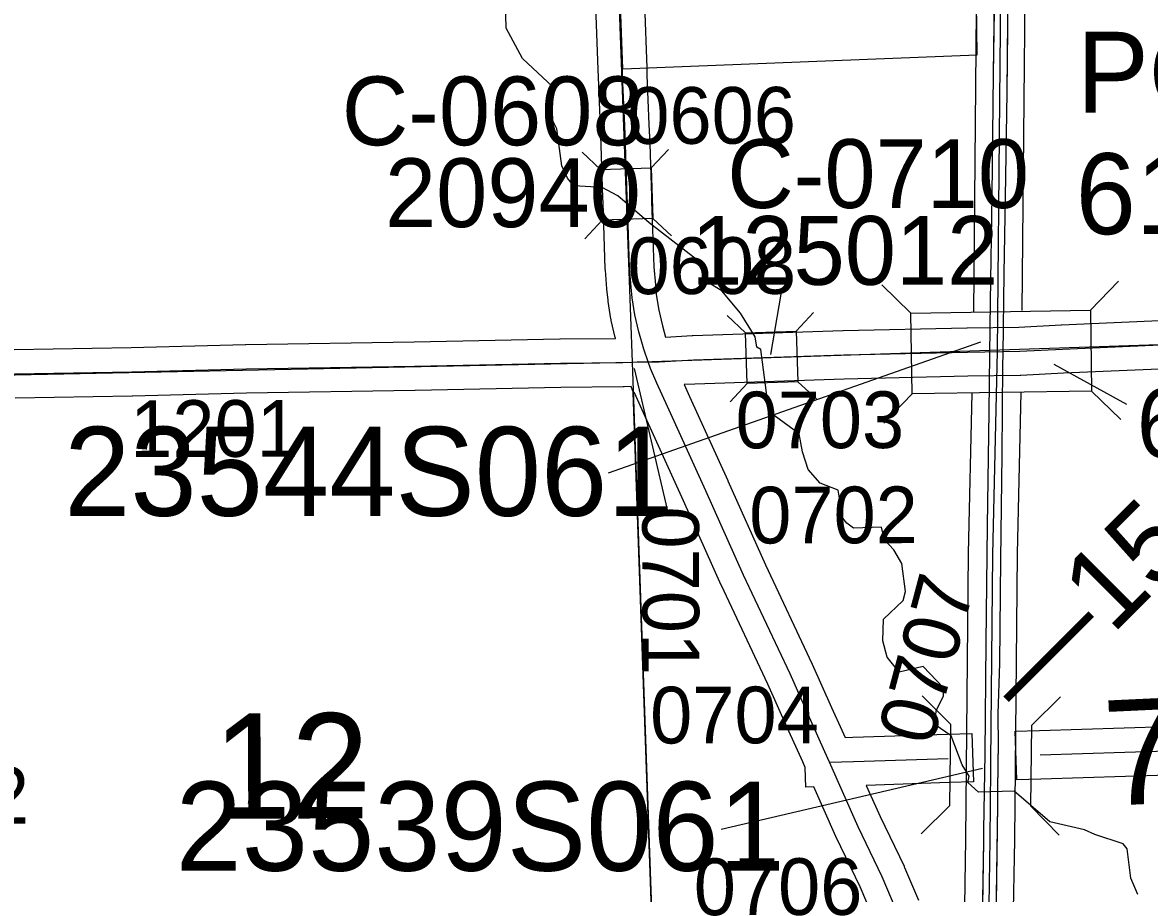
# Model space of a CAD drawing. Extents: x 128.7 to 185.5, y -21.4 to 12.6.
# Drawn here: x 145.06 to 146.451, y 3.013 to 4.089 of the extents above; entities that cross this region are included whole.
import ezdxf

# ---------------------------------------------------------------- set-up
doc = ezdxf.new("R2010")
doc.units = 0
for name, color, linetype in [('tdCoCorpBndry', 7, 'Continuous'), ('tdCoCorpPopTxt', 7, 'Continuous'), ('tdCoDivCarto', 7, 'Continuous'), ('tdCoHydroRiver', 7, 'Continuous'), ('tdCoPriCL', 7, 'Continuous'), ('tdCoPriDiv', 7, 'Continuous'), ('tdCoPrimary', 7, 'Continuous'), ('tdCoSecRdNmbr', 7, 'Continuous'), ('tdCoSecRteBand', 7, 'Continuous'), ('tdCoSecRteCL', 7, 'Continuous'), ('tdCoSectLine', 7, 'Continuous'), ('tdCoSectLinePart', 7, 'Continuous'), ('tdCoSectNmbr', 7, 'Continuous'), ('tdCoStrucDivPri', 7, 'Continuous'), ('tdCoStrucNonDivPri', 7, 'Continuous'), ('tdCoStrucPriMaintName', 7, 'Continuous'), ('tdCoStrucSec', 7, 'Continuous'), ('tdCoStrucSecCoName', 7, 'Continuous'), ('tdCoStrucSecFHWANum', 7, 'Continuous'), ('tdCoSurfAsphalt', 7, 'Continuous'), ('tdCoSurfConc', 7, 'Continuous'), ('tdCoSurfGravel', 7, 'Continuous'), ('tdCoTwpBndry', 7, 'Continuous'), ('tdCoTwpBndryShd', 7, 'Continuous'), ('tdStHwyPriRefPost1', 7, 'Continuous')]:
    doc.layers.add(name, color=color, linetype=linetype)

msp = doc.modelspace()

# ---------------------------------------------------------------- linework, layer by layer
at = {"layer": 'tdCoCorpBndry'}
msp.add_lwpolyline([(146.2425, 4.7898), (145.7762, 4.7753), (145.7774, 4.7415), (145.8437, 4.743), (145.8464, 4.6798), (145.7855, 4.6782), (145.7757, 4.6779), (145.7767, 4.6638), (145.7784, 4.6239), (145.7801, 4.5846), (145.7827, 4.5213), (145.7846, 4.4606), (145.7861, 4.4266), (145.7878, 4.3749), (145.791, 4.2973), (145.7944, 4.1981), (145.7976, 4.1101), (145.8005, 4.0318), (145.8119, 4.0322), (146.2388, 4.0493), (146.238, 4.113), (146.2429, 4.2241), (146.2398, 4.4576), (146.2408, 4.6825)], close=True, dxfattribs=at)
at = {"layer": 'tdCoDivCarto'}
for p, q in [((146.2603, 4.1561), (146.2584, 4.0252)), ((146.2756, 4.0024), (146.2771, 4.1368)), ((146.2584, 4.0252), (146.2566, 3.8752)), ((146.2737, 3.8734), (146.2756, 4.0024)), ((146.2566, 3.8752), (146.2547, 3.7443)), ((146.2722, 3.779), (146.2737, 3.8734)), ((146.2707, 3.6794), (146.2722, 3.779)), ((146.2547, 3.7443), (146.254, 3.6791)), ((146.254, 3.6791), (146.2532, 3.6084)), ((146.2704, 3.6658), (146.2707, 3.6794)), ((146.2697, 3.5555), (146.2704, 3.6658)), ((146.2532, 3.6084), (146.2512, 3.4671)), ((146.268, 3.4256), (146.2697, 3.5555)), ((146.2512, 3.4671), (146.2495, 3.3231)), ((146.2665, 3.2978), (146.268, 3.4256)), ((146.2495, 3.3231), (146.248, 3.1855)), ((146.2648, 3.2349), (146.2665, 3.2978)), ((146.265, 3.195), (146.2648, 3.2349)), ((146.2648, 3.175), (146.265, 3.195)), ((146.248, 3.1855), (146.2465, 3.0919)), ((146.2643, 3.1368), (146.2648, 3.175)), ((146.2641, 3.1225), (146.2643, 3.1368)), ((146.2621, 2.9704), (146.2641, 3.1225)), ((146.2465, 3.0919), (146.2463, 3.0799)), ((146.2463, 3.0779), (146.2448, 2.9712)), ((146.2463, 3.0799), (146.2463, 3.0779))]:
    msp.add_line(p, q, dxfattribs=at)
for points in [[(146.2671, 4.6919), (146.2671, 4.6901), (146.267, 4.6806), (146.2653, 4.5514), (146.2635, 4.4106), (146.2616, 4.2695), (146.2603, 4.1561), (146.2584, 4.0252), (146.2566, 3.8752), (146.2547, 3.7443), (146.254, 3.6791), (146.2532, 3.6084), (146.2512, 3.4671), (146.2495, 3.3231), (146.248, 3.1855), (146.2465, 3.0919), (146.2463, 3.0799)], [(146.2671, 4.6919), (146.2671, 4.6901), (146.267, 4.6806), (146.2653, 4.5514), (146.2635, 4.4106), (146.2616, 4.2695), (146.2603, 4.1561), (146.2584, 4.0252), (146.2566, 3.8752), (146.2547, 3.7443), (146.254, 3.6791), (146.2532, 3.6084), (146.2512, 3.4671), (146.2495, 3.3231), (146.248, 3.1855), (146.2465, 3.0919), (146.2463, 3.0799)], [(146.2671, 4.6919), (146.2671, 4.6901), (146.267, 4.6806), (146.2653, 4.5514), (146.2635, 4.4106), (146.2616, 4.2695), (146.2603, 4.1561), (146.2584, 4.0252), (146.2566, 3.8752), (146.2547, 3.7443), (146.254, 3.6791), (146.2532, 3.6084), (146.2512, 3.4671), (146.2495, 3.3231), (146.248, 3.1855), (146.2465, 3.0919), (146.2463, 3.0799)], [(146.2648, 3.1756), (146.265, 3.195), (146.2648, 3.2349), (146.2665, 3.2978), (146.268, 3.4256), (146.2697, 3.5555), (146.2704, 3.6658), (146.2707, 3.6794), (146.2722, 3.779), (146.2737, 3.8734), (146.2756, 4.0024), (146.2771, 4.1368), (146.2771, 4.1649), (146.2786, 4.2695), (146.2803, 4.4014), (146.2823, 4.5427), (146.283, 4.6431), (146.2838, 4.6901), (146.2839, 4.6924)], [(146.2648, 3.175), (146.265, 3.195), (146.2648, 3.2349), (146.2665, 3.2978), (146.268, 3.4256), (146.2697, 3.5555), (146.2704, 3.6658), (146.2707, 3.6794), (146.2722, 3.779), (146.2737, 3.8734), (146.2756, 4.0024), (146.2771, 4.1368), (146.2771, 4.1649), (146.2786, 4.2695), (146.2803, 4.4014), (146.2823, 4.5427), (146.283, 4.6431), (146.2838, 4.6901), (146.2838, 4.6919)], [(146.2648, 3.175), (146.265, 3.195), (146.2648, 3.2349), (146.2665, 3.2978), (146.268, 3.4256), (146.2697, 3.5555), (146.2704, 3.6658), (146.2707, 3.6794), (146.2722, 3.779), (146.2737, 3.8734), (146.2756, 4.0024), (146.2771, 4.1368), (146.2771, 4.1649), (146.2786, 4.2695), (146.2803, 4.4014), (146.2823, 4.5427), (146.283, 4.6431), (146.2838, 4.6901), (146.2838, 4.6919)], [(146.2621, 2.9709), (146.2641, 3.1225), (146.2643, 3.1368), (146.2648, 3.1756)], [(146.2621, 2.9704), (146.2641, 3.1225), (146.2643, 3.1368), (146.2648, 3.175)], [(146.2621, 2.9704), (146.2641, 3.1225), (146.2643, 3.1368), (146.2648, 3.175)], [(146.2463, 3.0799), (146.2463, 3.0779), (146.2448, 2.9712)], [(146.2463, 3.0799), (146.2463, 3.0779), (146.2448, 2.9712)], [(146.2463, 3.0799), (146.2463, 3.0779), (146.2448, 2.9712)]]:
    msp.add_lwpolyline(points, dxfattribs=at)
at = {"layer": 'tdCoHydroRiver'}
msp.add_lwpolyline([(146.437, 3.0119), (146.4284, 3.0321), (146.4241, 3.0683), (146.4192, 3.0745), (146.3841, 3.086), (146.3712, 3.0918), (146.3283, 3.1015), (146.2844, 3.1395), (146.2403, 3.1381), (146.2272, 3.1503), (146.2286, 3.1582), (146.2202, 3.1722), (146.2064, 3.208), (146.187, 3.2216), (146.188, 3.239), (146.1969, 3.2567), (146.1966, 3.2677), (146.172, 3.2937), (146.1423, 3.2864), (146.1275, 3.3049), (146.1221, 3.3253), (146.1228, 3.3521), (146.1473, 3.375), (146.1501, 3.3862), (146.1458, 3.4207), (146.1358, 3.4378), (146.1243, 3.45), (146.1207, 3.4657), (146.086, 3.4646), (146.0779, 3.4706), (146.0729, 3.4768), (146.0671, 3.5113), (146.0447, 3.5201), (146.0299, 3.5369), (146.0229, 3.5588), (146.019, 3.5808), (145.9818, 3.608), (145.9798, 3.6221), (145.9735, 3.6693), (145.9714, 3.685), (145.9666, 3.688), (145.9646, 3.7006), (145.9463, 3.73), (145.9233, 3.7576), (145.9056, 3.7681), (145.892, 3.7961), (145.8337, 3.8415), (145.7947, 3.875), (145.7755, 3.8854), (145.7407, 3.8874), (145.7325, 3.8967), (145.7256, 3.9122), (145.7194, 3.9578), (145.7126, 3.9718), (145.7146, 4.0097), (145.6771, 4.0448), (145.657, 4.082), (145.651, 4.3123)], dxfattribs=at)
at = {"layer": 'tdCoPriCL'}
msp.add_lwpolyline([(146.2529, 2.9711), (146.2547, 3.0798), (146.2555, 3.167), (146.2555, 3.1711), (146.2556, 3.1757), (146.2581, 3.4318), (146.2639, 3.6825), (146.2667, 3.9932), (146.2705, 4.383), (146.2752, 4.6876), (146.2766, 4.7909)], dxfattribs=at)
at = {"layer": 'tdCoPriDiv'}
for points in [[(146.2344, 3.7313), (146.2405, 4.3834), (146.2479, 4.8812)], [(146.2944, 3.7334), (146.3005, 4.3826), (146.3078, 4.8743)], [(146.4068, 0.924), (146.3985, 0.974), (146.3949, 1.0532), (146.3851, 1.6162), (146.386, 1.6728), (146.3851, 1.7276), (146.3786, 1.8369), (146.3685, 1.911), (146.3532, 1.9948), (146.2687, 2.425), (146.2385, 2.5748), (146.2275, 2.6488), (146.2217, 2.7229), (146.2203, 2.7692), (146.2229, 2.9708), (146.2247, 3.0802), (146.2281, 3.4336), (146.2327, 3.6312)], [(146.2928, 3.6322), (146.2881, 3.4326), (146.2847, 3.0794), (146.2829, 2.9713), (146.2803, 2.7696), (146.2817, 2.7262), (146.2872, 2.6553), (146.2976, 2.5853), (146.3277, 2.4359), (146.4122, 2.006), (146.4278, 1.9204), (146.4383, 1.8433), (146.4451, 1.7295), (146.446, 1.6727), (146.4451, 1.6167), (146.4549, 1.055), (146.4582, 0.9803), (146.4722, 0.9036)]]:
    msp.add_lwpolyline(points, dxfattribs=at)
at = {"layer": 'tdCoPrimary'}
for points in [[(146.2682, 4.7907), (146.2671, 4.6919), (146.2671, 4.6901), (146.267, 4.6806), (146.2653, 4.5514), (146.2635, 4.4106), (146.2616, 4.2695), (146.2603, 4.1561), (146.2584, 4.0252), (146.2566, 3.8752), (146.2547, 3.7443), (146.254, 3.6791), (146.2532, 3.6084), (146.2512, 3.4671), (146.2495, 3.3231), (146.248, 3.1855), (146.2465, 3.0919), (146.2463, 3.0799), (146.2463, 3.0779), (146.2448, 2.9712)], [(146.2621, 2.9704), (146.2641, 3.1225), (146.2643, 3.1368), (146.2648, 3.175), (146.265, 3.195), (146.2648, 3.2349), (146.2665, 3.2978), (146.268, 3.4256), (146.2697, 3.5555), (146.2704, 3.6658), (146.2707, 3.6794), (146.2722, 3.779), (146.2737, 3.8734), (146.2756, 4.0024), (146.2771, 4.1368), (146.2771, 4.1649), (146.2786, 4.2695), (146.2803, 4.4014), (146.2823, 4.5427), (146.283, 4.6431), (146.2838, 4.6901), (146.2838, 4.6919), (146.2845, 4.7309), (146.2852, 4.7912)], [(146.2671, 4.6919), (146.2671, 4.6901), (146.267, 4.6806), (146.2653, 4.5514), (146.2635, 4.4106), (146.2616, 4.2695), (146.2603, 4.1561), (146.2584, 4.0252), (146.2566, 3.8752), (146.2547, 3.7443), (146.254, 3.6791), (146.2532, 3.6084), (146.2512, 3.4671), (146.2495, 3.3231), (146.248, 3.1855), (146.2465, 3.0919), (146.2463, 3.0799)], [(146.2671, 4.6919), (146.2671, 4.6901), (146.267, 4.6806), (146.2653, 4.5514), (146.2635, 4.4106), (146.2616, 4.2695), (146.2603, 4.1561), (146.2584, 4.0252), (146.2566, 3.8752), (146.2547, 3.7443), (146.254, 3.6791), (146.2532, 3.6084), (146.2512, 3.4671), (146.2495, 3.3231), (146.248, 3.1855), (146.2465, 3.0919), (146.2463, 3.0799)], [(146.2648, 3.175), (146.265, 3.195), (146.2648, 3.2349), (146.2665, 3.2978), (146.268, 3.4256), (146.2697, 3.5555), (146.2704, 3.6658), (146.2707, 3.6794), (146.2722, 3.779), (146.2737, 3.8734), (146.2756, 4.0024), (146.2771, 4.1368), (146.2771, 4.1649), (146.2786, 4.2695), (146.2803, 4.4014), (146.2823, 4.5427), (146.283, 4.6431), (146.2838, 4.6901), (146.2838, 4.6919)], [(146.2648, 3.175), (146.265, 3.195), (146.2648, 3.2349), (146.2665, 3.2978), (146.268, 3.4256), (146.2697, 3.5555), (146.2704, 3.6658), (146.2707, 3.6794), (146.2722, 3.779), (146.2737, 3.8734), (146.2756, 4.0024), (146.2771, 4.1368), (146.2771, 4.1649), (146.2786, 4.2695), (146.2803, 4.4014), (146.2823, 4.5427), (146.283, 4.6431), (146.2838, 4.6901), (146.2838, 4.6919)], [(146.2621, 2.9704), (146.2641, 3.1225), (146.2643, 3.1368), (146.2648, 3.175)], [(146.2621, 2.9704), (146.2641, 3.1225), (146.2643, 3.1368), (146.2648, 3.175)], [(146.2463, 3.0799), (146.2463, 3.0779), (146.2448, 2.9712)], [(146.2463, 3.0799), (146.2463, 3.0779), (146.2448, 2.9712)]]:
    msp.add_lwpolyline(points, dxfattribs=at)
at = {"layer": 'tdCoSecRdNmbr'}
msp.add_line((145.8575, 3.4823), (145.8155, 3.6618), dxfattribs=at)
at = {"layer": 'tdCoSecRteBand'}
for points in [[(145.0494, 3.6851), (145.1937, 3.6875), (145.3349, 3.6912), (145.3351, 3.6912), (145.3352, 3.6913), (145.5433, 3.6945), (145.7233, 3.6981), (145.7234, 3.6981), (145.7235, 3.6981), (145.792, 3.6989), (145.792, 3.699), (145.7918, 3.6996), (145.7917, 3.7001), (145.7868, 3.7211), (145.7865, 3.7221), (145.7864, 3.7232), (145.783, 3.7443), (145.7828, 3.7453), (145.7827, 3.7462), (145.7814, 3.7595), (145.7814, 3.7597), (145.7814, 3.7599), (145.7795, 3.7832), (145.7794, 3.7839), (145.7794, 3.7846), (145.7766, 3.8661), (145.7766, 3.8661), (145.7766, 3.8661), (145.7764, 3.8726), (145.7743, 3.9371), (145.7733, 3.9607), (145.7708, 4.0217), (145.7708, 4.0217), (145.7708, 4.0218), (145.7705, 4.0307), (145.7705, 4.0307), (145.7705, 4.0309), (145.7676, 4.109)], [(145.8276, 4.1112), (145.8305, 4.0331), (145.8305, 4.033), (145.8305, 4.0329), (145.8308, 4.024), (145.8333, 3.9631), (145.8342, 3.9395), (145.8342, 3.9393), (145.8342, 3.9392), (145.8364, 3.8746), (145.8366, 3.8681), (145.8393, 3.7874), (145.8412, 3.765), (145.8423, 3.7529), (145.8454, 3.7338), (145.85, 3.7144), (145.8538, 3.7005), (145.8868, 3.7023), (145.8871, 3.7023), (145.8875, 3.7024), (146.0728, 3.7085), (146.073, 3.7085), (146.0731, 3.7085), (146.226, 3.712), (146.2261, 3.712), (146.2262, 3.712), (146.2903, 3.7129), (146.3425, 3.7156), (146.3427, 3.7156), (146.3428, 3.7156), (146.51, 3.7228)], [(146.5125, 3.6628), (146.3455, 3.6557), (146.2928, 3.653), (146.2923, 3.653), (146.2918, 3.653), (146.2273, 3.652), (146.0746, 3.6485), (145.8898, 3.6424), (145.8768, 3.6417), (145.8834, 3.6271), (145.9307, 3.5231), (145.9307, 3.523), (145.9308, 3.5229), (145.9773, 3.4189), (146.0346, 3.2971), (146.0347, 3.2968), (146.0349, 3.2965), (146.0587, 3.2428), (146.0714, 3.2149), (146.0715, 3.215), (146.0755, 3.206), (146.0852, 3.2062), (146.2021, 3.2099), (146.2321, 3.2109), (146.234, 3.1509), (146.204, 3.15), (146.1017, 3.1467), (146.1188, 3.1082), (146.1484, 3.0467), (146.1487, 3.0461), (146.149, 3.0454), (146.1663, 3.0047)], [(146.1105, 2.9826), (146.0941, 3.0213), (146.0645, 3.0826), (146.0643, 3.083), (146.0641, 3.0835), (146.037, 3.1448), (146.0271, 3.1445), (146.0264, 3.1686), (146.0232, 3.1758), (146.0041, 3.2181), (146.004, 3.2182), (146.004, 3.2183), (145.9802, 3.2718), (145.9229, 3.3936), (145.9227, 3.3938), (145.9226, 3.3941), (145.876, 3.4983), (145.8287, 3.6023), (145.8287, 3.6023), (145.8287, 3.6024), (145.8156, 3.6314), (145.8155, 3.6316), (145.8154, 3.6319), (145.8153, 3.6321), (145.814, 3.6317), (145.8113, 3.6394), (145.8027, 3.639), (145.8021, 3.639), (145.8016, 3.639), (145.7243, 3.6381), (145.5444, 3.6345), (145.5444, 3.6345), (145.5443, 3.6345), (145.3363, 3.6313), (145.1952, 3.6276), (145.195, 3.6276), (145.1949, 3.6276), (145.0506, 3.6251)], [(146.4743, 3.1592), (146.3175, 3.1545), (146.2875, 3.1536), (146.2857, 3.2136), (146.3157, 3.2145), (146.4725, 3.2192)]]:
    msp.add_lwpolyline(points, dxfattribs=at)
at = {"layer": 'tdCoSecRteCL'}
for points in [[(145.8323, 3.6699), (145.8269, 3.6854), (145.8209, 3.707), (145.816, 3.7279), (145.8126, 3.7491), (145.8113, 3.7623), (145.8094, 3.7856), (145.8066, 3.8671), (145.8064, 3.8736), (145.8042, 3.9382), (145.8033, 3.9619), (145.8008, 4.0229), (145.8005, 4.0318), (145.8005, 4.032), (145.7976, 4.1101)], [(145.8323, 3.6699), (145.8461, 3.67), (145.8884, 3.6724), (146.0738, 3.6785), (146.2267, 3.682), (146.2913, 3.683), (146.3441, 3.6857), (146.5113, 3.6928), (146.6694, 3.6987), (146.8101, 3.7044)], [(144.8095, 3.6487), (144.8353, 3.6487), (145.0499, 3.6551), (145.1944, 3.6576), (145.3357, 3.6613), (145.5438, 3.6645), (145.7239, 3.6681), (145.8012, 3.669), (145.813, 3.6695), (145.8188, 3.6698), (145.8323, 3.6699)], [(146.0562, 3.1754), (146.0506, 3.1881), (146.0314, 3.2305), (146.0075, 3.2843), (145.95, 3.4063), (145.9034, 3.5107), (145.856, 3.6147), (145.8429, 3.6437), (145.8352, 3.6617), (145.8323, 3.6699)], [(146.3166, 3.1845), (146.4734, 3.1892), (146.6114, 3.1937), (146.7768, 3.1984), (146.9796, 3.2062), (147.071, 3.2095), (147.0856, 3.2103)], [(146.0562, 3.1754), (146.0861, 3.1763), (146.203, 3.18)], [(146.1387, 2.993), (146.1214, 3.0337), (146.0916, 3.0956), (146.0562, 3.1754)]]:
    msp.add_lwpolyline(points, dxfattribs=at)
at = {"layer": 'tdCoSectLine'}
for points in [[(145.7753, 4.6779), (145.8126, 3.6695)], [(145.8126, 3.6695), (146.8063, 3.703)], [(144.8091, 3.6487), (145.8126, 3.6695)], [(145.8126, 3.6695), (145.8481, 2.667)]]:
    msp.add_lwpolyline(points, dxfattribs=at)
at = {"layer": 'tdCoSectLinePart'}
msp.add_lwpolyline([(145.8138, 3.6349), (145.8481, 2.667)], dxfattribs=at)
at = {"layer": 'tdCoStrucDivPri'}
for points in [[(146.1694, 3.0867), (146.2051, 3.1218), (146.206, 3.2218), (146.1709, 3.2574)], [(146.3401, 3.0852), (146.3051, 3.1209), (146.306, 3.2209), (146.3416, 3.2559)]]:
    msp.add_lwpolyline(points, dxfattribs=at)
at = {"layer": 'tdCoStrucNonDivPri'}
for p, q in [((146.1569, 3.7301), (146.121, 3.765)), ((146.3785, 3.7335), (146.4134, 3.7694)), ((146.3801, 3.6335), (146.416, 3.5987)), ((146.1584, 3.6302), (146.1236, 3.5943))]:
    msp.add_line(p, q, dxfattribs=at)
msp.add_lwpolyline([(146.1569, 3.7301), (146.3785, 3.7335), (146.3801, 3.6335), (146.1584, 3.6302)], close=True, dxfattribs=at)
at = {"layer": 'tdCoStrucPriMaintName'}
for p, q in [((146.2426, 3.694), (145.783, 3.5324)), ((146.2426, 3.694), (145.783, 3.5324)), ((146.2426, 3.694), (145.783, 3.5324)), ((146.2454, 3.1673), (145.9223, 3.0921)), ((146.2454, 3.1673), (145.9223, 3.0921)), ((146.2454, 3.1673), (145.9223, 3.0921))]:
    msp.add_line(p, q, dxfattribs=at)
at = {"layer": 'tdCoStrucSec'}
for p, q in [((145.7736, 3.9074), (145.7507, 3.9288)), ((145.8361, 3.9095), (145.8575, 3.9323)), ((145.7756, 3.8448), (145.7542, 3.822)), ((145.8382, 3.8469), (145.861, 3.8255)), ((146.0152, 3.7079), (146.0366, 3.7308)), ((145.9527, 3.7058), (145.9298, 3.7272)), ((145.9547, 3.6433), (145.9334, 3.6204)), ((146.0173, 3.6453), (146.0402, 3.624))]:
    msp.add_line(p, q, dxfattribs=at)
for points in [[(145.7756, 3.8448), (145.7736, 3.9074), (145.8361, 3.9095), (145.8382, 3.8469)], [(145.9527, 3.7058), (146.0152, 3.7079), (146.0173, 3.6453), (145.9547, 3.6433)]]:
    msp.add_lwpolyline(points, close=True, dxfattribs=at)
at = {"layer": 'tdCoStrucSecFHWANum'}
for p, q in [((145.996, 3.7534), (145.9836, 3.679)), ((146.4237, 3.617), (146.3338, 3.6666))]:
    msp.add_line(p, q, dxfattribs=at)
at = {"layer": 'tdCoSurfAsphalt'}
msp.add_lwpolyline([(145.8064, 3.8736), (145.8042, 3.9382), (145.8033, 3.9619)], dxfattribs=at)
at = {"layer": 'tdCoSurfConc'}
for points in [[(145.8033, 3.9619), (145.8008, 4.0229), (145.8005, 4.0318), (145.8005, 4.032), (145.7976, 4.1101), (145.7944, 4.1981), (145.791, 4.2973), (145.7878, 4.3749), (145.7861, 4.4266), (145.7846, 4.4606), (145.7827, 4.5213), (145.7801, 4.5846), (145.7784, 4.6239), (145.7767, 4.6638), (145.7757, 4.6779)], [(146.1387, 2.993), (146.1214, 3.0337), (146.0916, 3.0956), (146.0562, 3.1754), (146.0506, 3.1881), (146.0314, 3.2305), (146.0075, 3.2843), (145.95, 3.4063), (145.9034, 3.5107), (145.856, 3.6147), (145.8429, 3.6437), (145.8352, 3.6617), (145.8323, 3.6699), (145.8269, 3.6854), (145.8209, 3.707), (145.816, 3.7279), (145.8126, 3.7491), (145.8113, 3.7623), (145.8094, 3.7856), (145.8066, 3.8671), (145.8064, 3.8736)]]:
    msp.add_lwpolyline(points, dxfattribs=at)
at = {"layer": 'tdCoSurfGravel'}
for points in [[(145.813, 3.6695), (145.8188, 3.6698), (145.8323, 3.6699), (145.8461, 3.67), (145.8884, 3.6724), (146.0738, 3.6785), (146.2267, 3.682), (146.2913, 3.683), (146.3441, 3.6857), (146.5113, 3.6928)], [(145.0499, 3.6551), (145.1944, 3.6576), (145.3357, 3.6613), (145.5438, 3.6645), (145.7239, 3.6681), (145.8012, 3.669), (145.813, 3.6695)], [(146.3166, 3.1845), (146.4734, 3.1892), (146.6114, 3.1937), (146.7768, 3.1984), (146.9796, 3.2062), (147.071, 3.2095), (147.0856, 3.2103), (147.0991, 3.211), (147.3075, 3.2189), (147.4601, 3.226), (147.562, 3.231), (147.7203, 3.2374), (147.848, 3.2426)], [(146.0562, 3.1754), (146.0861, 3.1763), (146.203, 3.18)]]:
    msp.add_lwpolyline(points, dxfattribs=at)
at = {"layer": 'tdCoTwpBndry'}
msp.add_lwpolyline([(145.885, 1.6903), (145.8481, 2.667), (145.8139, 3.6318)], dxfattribs=at)
at = {"layer": 'tdCoTwpBndryShd'}
msp.add_lwpolyline([(145.7753, 4.6779), (145.8126, 3.6695), (145.8481, 2.667), (145.8861, 1.6603), (145.9237, 0.6571), (145.9624, -0.3451), (146.001, -1.3445), (146.0324, -2.3549), (146.0614, -3.3563), (146.0903, -4.356), (146.1189, -5.3582), (146.1498, -6.358), (146.1796, -7.3579)], dxfattribs=at)

# ---------------------------------------------------------------- texts
at = {"layer": 'tdCoCorpPopTxt'}
for s, p in [('POP.', (146.3616, 3.9776)), ('6128', (146.3603, 3.8276))]:
    msp.add_text(s, height=0.1, dxfattribs=at).set_placement(p)
at = {"layer": 'tdCoSecRdNmbr'}
for s, rotation, p in [('0606', 0.111, (145.8066, 3.9391)), ('0608', 0.111, (145.8068, 3.7535)), ('0703', 0.1111, (145.9403, 3.563)), ('1201', 0.1105, (145.1926, 3.5523)), ('0702', 0.1111, (145.9572, 3.4455)), ('0701', 270.1086, (145.825, 3.4911)), ('0707', 75.1087, (146.1828, 3.1935)), ('0704', 0.1111, (145.8348, 3.1984)), ('1202', 0.1102, (144.8595, 3.099)), ('0706', 0.111, (145.8887, 2.9863))]:
    msp.add_text(s, height=0.07, rotation=rotation, dxfattribs=at).set_placement(p)
at = {"layer": 'tdCoSectNmbr'}
for s, rotation, p in [('7', 2.6637, (146.3979, 3.1213)), ('12', 0.1105, (145.2946, 3.1055))]:
    msp.add_text(s, height=0.13, rotation=rotation, dxfattribs=at).set_placement(p)
at = {"layer": 'tdCoStrucPriMaintName'}
for s, p in [('23544S061', (145.111, 3.4796)), ('23544S061', (145.111, 3.4796)), ('23544S061', (145.111, 3.4796)), ('23539S061', (145.2486, 3.0412)), ('23539S061', (145.2486, 3.0412)), ('23539S061', (145.2486, 3.0412))]:
    msp.add_text(s, height=0.11, dxfattribs=at).set_placement(p)
at = {"layer": 'tdCoStrucSecCoName'}
for s, p in [('C-0608', (145.4539, 3.9374)), ('C-0710', (145.93, 3.8599))]:
    msp.add_text(s, height=0.085, dxfattribs=at).set_placement(p)
at = {"layer": 'tdCoStrucSecFHWANum'}
for s, p in [('20940', (145.5072, 3.8363)), ('125012', (145.8855, 3.765)), ('606385', (146.4358, 3.5517))]:
    msp.add_text(s, height=0.085, dxfattribs=at).set_placement(p)
at = {"layer": 'tdStHwyPriRefPost1'}
msp.add_text('‒‒154', height=0.1, rotation=45, dxfattribs=at).set_placement((146.3005, 3.2271))

doc.saveas('drawing.dxf')
